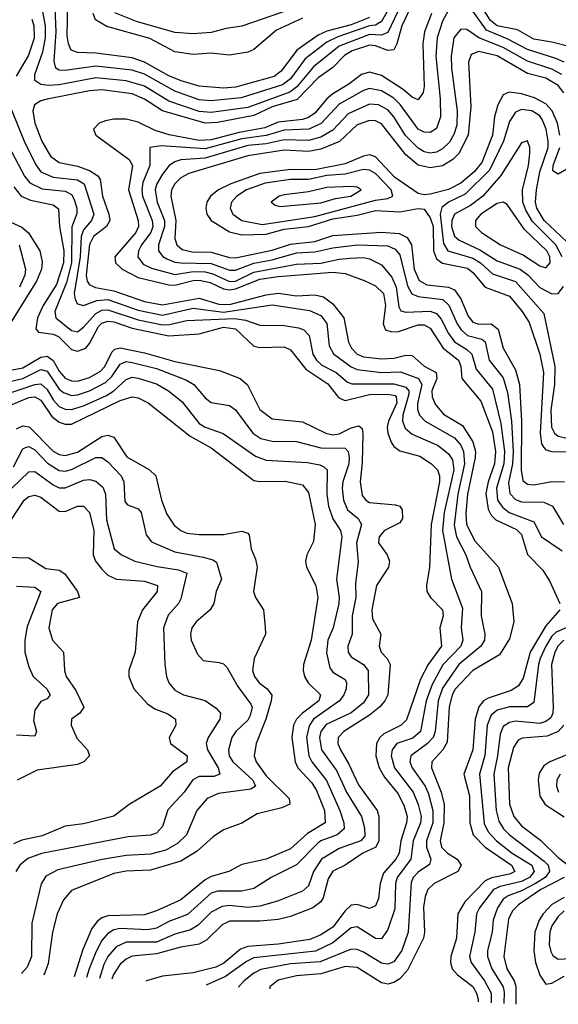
# Model space of a CAD drawing. Header units: inches. Extents: x 501365 to 657855, y 482276 to 547543.
# Tile 262 of 656: x 592000 to 593771, y 483573 to 486810. Entities that reach past the tile are written whole.
import ezdxf

# ---------------------------------------------------------------- set-up
doc = ezdxf.new("R2010")
doc.units = ezdxf.units.IN
doc.header["$MEASUREMENT"] = 0
doc.layers.add('A5498', color=7, linetype='Continuous')

msp = doc.modelspace()

# ---------------------------------------------------------------- linework, layer by layer
at = {"layer": 'A5498', "color": 5}
for points, elevation in [([(593322.1, 486930), (593256.4, 486790), (593239.9, 486730), (593230, 486710.8), (593210, 486707.9), (593170, 486723.6), (593150, 486725.6), (593093, 486707), (593068.4, 486691.6), (593030, 486652.8), (592981.3, 486618.7), (592912.4, 486547.6), (592830, 486523.1), (592770, 486494.8), (592650, 486471.9), (592609.7, 486469.7), (592470, 486510.2), (592410, 486548.9), (592370, 486565.7), (592270, 486579), (592230, 486575.9), (592090, 486547.9), (592070, 486542.7), (592049.2, 486530), (592042.9, 486510), (592049.4, 486470), (592073.3, 486410), (592101.2, 486361.1), (592130, 486339.9), (592190, 486328.5), (592230, 486314.2), (592256.6, 486296.6), (592264.4, 486284.4), (592272.4, 486230), (592293.6, 486170), (592296.3, 486150), (592285.9, 486130), (592242.8, 486097.2), (592230, 486071.1), (592218.4, 485970), (592221.9, 485950), (592230, 485937.6), (592249.6, 485929.6), (592310, 485918.4), (592410, 485883.2), (592470, 485872.5), (592590, 485894.6), (592654.9, 485874.9), (592690, 485873.3), (592810, 485905.7), (592850, 485910.8), (592910, 485902.4), (592970, 485904.9), (592999, 485899), (593030, 485876), (593065.7, 485830), (593081.2, 485750), (593090.4, 485730), (593110, 485710), (593130, 485701.7), (593190, 485694.9), (593230, 485696.6), (593270, 485706.5), (593290, 485705.5), (593330, 485670.6), (593369.7, 485650), (593371.1, 485630), (593355.1, 485590), (593356.5, 485570), (593365.4, 485545.4), (593392.8, 485512.7), (593455.5, 485475.5), (593490, 485422.4), (593498.1, 485390), (593497.7, 485370), (593471.8, 485250), (593466.5, 485186.5), (593469.2, 485150), (593496.3, 485096.3), (593574.4, 485010), (593619.1, 484890), (593624.9, 484830), (593610, 484774), (593577.7, 484722.3), (593489.4, 484670.6), (593431.2, 484608.8), (593421.6, 484590), (593412.3, 484550), (593405.3, 484434.7), (593391, 484410), (593355.2, 484370), (593353.7, 484350), (593385.8, 484270), (593395, 484230), (593394.7, 484170), (593382.9, 484110), (593387.3, 484090), (593406.2, 484070), (593438.5, 484050), (593451.5, 484030), (593440.1, 484010), (593362.6, 483970), (593341.9, 483950), (593332.7, 483927.3), (593327.5, 483892.5), (593331.3, 483810), (593327.6, 483790), (593274.7, 483685.3), (593250, 483656.9), (593230, 483644.3), (593210, 483638.9), (593200.8, 483640.8), (593190, 483643.4), (593110, 483693.8), (593070, 483697), (592990, 483672.7), (592910, 483666.3), (592850, 483651.8), (592822.9, 483630), (592822.3, 483623.3)], 2480), ([(593286.6, 486930), (593210, 486768.1), (593190, 486758.7), (593150, 486760.6), (593050, 486722.2), (592965.6, 486654.4), (592911.3, 486588.7), (592888.7, 486571.3), (592750, 486521.1), (592630, 486504.5), (592590, 486508.4), (592490, 486541.6), (592410, 486591.4), (592350, 486608.6), (592250, 486618.2), (592130, 486595.4), (592093.4, 486593.4), (592070, 486596.5), (592049.7, 486609.7), (592049.9, 486630), (592076.3, 486703.7), (592084.9, 486750), (592084.6, 486790), (592076.2, 486836.2)], 2460), ([(593220.8, 486859.2), (593190, 486804.2), (593170, 486792), (593150, 486789), (593046.3, 486753.7), (593010, 486736.3), (592938.9, 486681.1), (592890, 486615.4), (592864.1, 486595.9), (592727.7, 486552.3), (592630, 486542.4), (592590, 486545.9), (592510, 486574.9), (592410, 486631.1), (592370, 486644), (592250, 486656.6), (592150, 486642.9), (592130, 486643.5), (592118.6, 486650), (592113.4, 486673.4), (592120, 486770), (592117.1, 486850)], 2440), ([(593150, 486816.4), (593090, 486792.4), (593010, 486772.5), (592981.6, 486758.4), (592911, 486709), (592859.7, 486640.3), (592836.6, 486623.4), (592710, 486588.3), (592670, 486584.2), (592590, 486591.3), (592531.3, 486608.7), (592490, 486624.8), (592410, 486670.6), (592370, 486684.1), (592250, 486699.3), (592190, 486701.3), (592169.7, 486709.7), (592161, 486730), (592156.7, 486756.7), (592158.8, 486870)], 2420), ([(592924.3, 486855.7), (592730, 486788.3), (592678.9, 486781.1), (592630, 486767.6), (592570, 486762.9), (592510, 486768), (592383.9, 486803.9), (592312.6, 486832.6)], 2360), ([(593789.7, 486669.7), (593762.5, 486682.5), (593670, 486711.3), (593605.3, 486745.3), (593535.2, 486775.2), (593470, 486865.6)], 2540), ([(593810, 486720.6), (593750, 486736.3), (593690, 486745.8), (593636.2, 486776.2), (593569.9, 486790), (593547.3, 486807.3), (593508.4, 486870)], 2520), ([(591990, 486623.6), (592028.9, 486691.1), (592049, 486750), (592048.1, 486790), (592041.5, 486810)], 2480), ([(592930, 486815.2), (592844.6, 486775.4), (592770, 486711.4), (592750, 486703), (592690, 486693.4), (592630, 486699.5), (592570, 486694.9), (592510, 486703.8), (592427.7, 486747.7), (592286.8, 486786.8), (592249.3, 486809.3), (592241.4, 486830)], 2380), ([(593354.3, 486830), (593331.1, 486770), (593325.5, 486730), (593329.7, 486590), (593326, 486570), (593310, 486546.6), (593290, 486555.2), (593260.4, 486580.4), (593190, 486626.2), (593150, 486637.6), (593124, 486630), (593082.1, 486597.9), (593030, 486566.4), (593010, 486549.7), (592970, 486502.1), (592950, 486487.8), (592930, 486481.5), (592850, 486472.5), (592806.3, 486453.7), (592721.2, 486438.8), (592630, 486414.8), (592590, 486412.3), (592491.4, 486431.4), (592445.5, 486445.5), (592390, 486472.3), (592350, 486482.5), (592310, 486482.7), (592282.6, 486477.4), (592261.8, 486470), (592243.2, 486450), (592250.9, 486430), (592359.7, 486350), (592370.7, 486330), (592358, 486250), (592389.4, 486150), (592390.3, 486130), (592382.1, 486110), (592312.9, 486030), (592314.6, 486010), (592337.5, 485990), (592390, 485962.7), (592490, 485938.5), (592510, 485937), (592570, 485952.7), (592590, 485953.8), (592626.2, 485946.2), (592670, 485924.7), (592690, 485921.8), (592710, 485925.3), (592790, 485957), (592850, 485965.9), (593030, 485979.5), (593070, 485975.1), (593132.8, 485952.8), (593170, 485935.3), (593195.8, 485910), (593203.1, 485870), (593195, 485810), (593202.3, 485790), (593223.3, 485783.3), (593244.9, 485784.9), (593310, 485807), (593330, 485806.6), (593350, 485795.7), (593392.2, 485730), (593442.3, 485690), (593450.7, 485670), (593453.8, 485630), (593515.8, 485555.8), (593554.3, 485454.3), (593563.9, 485390), (593560.5, 485350), (593540, 485290), (593532.5, 485252.5), (593540.5, 485200.5), (593550, 485181.3), (593565.4, 485165.4), (593633.5, 485133.5), (593650, 485117.2), (593670, 485051.3), (593720, 485000), (593742.9, 484962.9), (593775.4, 484890)], 2520), ([(593410, 486841.1), (593390, 486804.4), (593372.1, 486750), (593368.3, 486690), (593382.3, 486550), (593383.2, 486490), (593370, 486452.1), (593350, 486438.7), (593330, 486439.4), (593309.9, 486450), (593250.8, 486530.8), (593230, 486552.2), (593190, 486576.3), (593150, 486583.7), (593130, 486576.9), (593050, 486531.7), (592991.7, 486468.3), (592950.5, 486449.5), (592870, 486446.5), (592810, 486428.7), (592730, 486418.5), (592610, 486384.9), (592465.1, 486394.9), (592428.3, 486390), (592427.6, 486330), (592405.4, 486274.6), (592401.4, 486250), (592403.9, 486230), (592435.4, 486150), (592437.7, 486130), (592430.9, 486110), (592400.2, 486070), (592390.4, 486050), (592388.7, 486030), (592405.6, 486005.6), (592433, 485993), (592510, 485971.8), (592570, 485982.3), (592610, 485980.4), (592634.5, 485974.5), (592690, 485948.5), (592710, 485950.2), (592770, 485979.5), (592910, 486006.3), (592990, 486009.2), (593050, 486022.9), (593086.2, 486026.2), (593130, 486027.4), (593150, 486023.2), (593190, 486003.5), (593223.5, 485963.5), (593237.9, 485930), (593246.2, 485866.2), (593252.7, 485852.7), (593270, 485847.8), (593350, 485851.4), (593370, 485844), (593385.6, 485825.6), (593410, 485777.6), (593430, 485750.4), (593470, 485725.7), (593486.2, 485710), (593500.3, 485660.3), (593554.6, 485594.6), (593582.3, 485482.3), (593594.2, 485390), (593591.3, 485350), (593567.7, 485270), (593570.8, 485230), (593586.9, 485206.9), (593609.7, 485189.7), (593690, 485158.5), (593715.9, 485110), (593783.3, 485063.3)], 2540), ([(593781.9, 486630), (593750, 486647.5), (593670, 486672.9), (593590, 486718.1), (593509.5, 486749.5), (593470, 486777), (593450, 486778.6), (593427.5, 486750), (593418.3, 486690), (593419.8, 486650), (593438.6, 486510), (593437, 486463), (593427.6, 486432.4), (593412.6, 486407.4), (593390, 486384.7), (593370, 486374.2), (593350, 486370.8), (593330, 486375.6), (593310, 486387.2), (593268.6, 486428.6), (593230.2, 486490), (593210, 486513.7), (593179.4, 486530), (593150, 486531.5), (593080.3, 486499.7), (593030, 486446.6), (592990, 486423.4), (592950, 486412.9), (592870, 486414.6), (592810, 486401.9), (592750, 486395.9), (592610, 486354.8), (592530, 486348.8), (592510, 486342.7), (592491.5, 486330), (592470, 486301.7), (592451.4, 486270), (592445.4, 486250), (592452.5, 486210), (592476.5, 486150), (592476.6, 486130), (592456.5, 486070), (592456, 486050), (592470.9, 486030.9), (592483.5, 486023.5), (592510, 486012.4), (592530, 486010), (592630, 486008.1), (592690, 485986.4), (592710, 485985.8), (592770, 486009.3), (592830, 486020), (592910, 486043.5), (592970, 486046.6), (593030, 486059.9), (593110, 486070), (593210, 486066.3), (593234.8, 486054.8), (593250, 486036.6), (593275.2, 485935.2), (593289, 485909), (593310, 485899.3), (593390.9, 485890), (593411.3, 485871.3), (593437.8, 485810), (593450.9, 485790), (593472, 485772), (593519.2, 485759.2), (593530.4, 485750.4), (593543.1, 485690), (593590, 485632.5), (593604, 485584), (593616.4, 485490), (593622.2, 485390), (593620.1, 485350), (593607.4, 485287.4), (593611.8, 485251.8), (593630, 485232.5), (593650, 485224.3), (593723.2, 485223.2), (593752, 485210), (593788.3, 485150)], 2560), ([(593789.4, 486569.4), (593770, 486593.6), (593730, 486617.2), (593670, 486633.3), (593570, 486691.3), (593510, 486705.6), (593484.5, 486695.5), (593475.2, 486670), (593482.8, 486522.8), (593474, 486430), (593444.1, 486370), (593424.3, 486350), (593390.5, 486329.5), (593350, 486322.4), (593310, 486331), (593270, 486365.4), (593190, 486466.9), (593170, 486476.8), (593150, 486478.2), (593110, 486463.8), (593051.2, 486408.8), (592990, 486384.6), (592950, 486376.1), (592870, 486380.9), (592750, 486362.3), (592555.9, 486304.1), (592529.7, 486290.3), (592510, 486270), (592499.6, 486250), (592497, 486230), (592513.3, 486150), (592510.6, 486090), (592516.4, 486070), (592534.6, 486054.6), (592566.8, 486046.8), (592630, 486045), (592690, 486027.8), (592710, 486027.2), (592830, 486051.5), (592890, 486071.4), (592970, 486081), (593030, 486100.2), (593190, 486111), (593247.2, 486107.2), (593273.7, 486093.7), (593288, 486070), (593296.9, 485990), (593312.8, 485952.8), (593338.3, 485938.3), (593410, 485930.2), (593430, 485922), (593450, 485892.1), (593474.6, 485834.6), (593490, 485815.1), (593510, 485808.6), (593550, 485810.3), (593572.5, 485792.5), (593589.4, 485730), (593630, 485658.7), (593643.2, 485610), (593650, 485490), (593648.3, 485328.3), (593654.6, 485294.6), (593670, 485282.3), (593690, 485281), (593750, 485292.1), (593790.6, 485290.6)], 2580), ([(593776, 486430), (593768.2, 486470), (593750.2, 486510.2), (593730, 486533.2), (593692.8, 486552.8), (593650, 486566.4), (593608.8, 486571.2), (593590, 486563.2), (593571.5, 486530), (593561.5, 486490), (593554.2, 486430), (593519.3, 486340.7), (593494.3, 486310), (593450, 486271.8), (593410, 486251.7), (593350, 486235.7), (593330, 486233.5), (593310, 486238.4), (593232.4, 486292.4), (593170, 486359.1), (593150, 486365.4), (593130, 486361.5), (593070, 486336), (592970, 486315.7), (592890, 486316.7), (592790, 486304.3), (592694.6, 486270), (592653.8, 486250), (592627.7, 486230), (592615.7, 486210), (592612.3, 486190), (592615.6, 486170), (592630, 486150.1), (592690, 486112.6), (592730, 486102.4), (592810, 486105), (592870, 486120.8), (592950, 486129.9), (593030, 486155.4), (593110, 486166.9), (593170, 486182.3), (593250, 486177.6), (593310, 486188.8), (593330, 486186.6), (593350, 486158.7), (593358.9, 486130), (593360.1, 486050), (593370, 486024), (593390, 486009.8), (593472.5, 485992.5), (593490, 485978.6), (593530.2, 485930.2), (593610, 485900.4), (593652.4, 485850), (593674.6, 485814.6), (593709.9, 485709.9), (593721.8, 485650), (593711, 485450), (593715.8, 485415.8), (593722.9, 485402.9), (593730, 485395.5), (593750, 485390.6), (593850, 485387.8)], 2620), ([(591973.1, 486513.1), (592014.5, 486410), (592052.7, 486332.7), (592070, 486310), (592110, 486292.5), (592190, 486283.1), (592212, 486270), (592244.3, 486170), (592236.4, 486150), (592210, 486119.3), (592202.7, 486097.3), (592198.8, 486030), (592179.7, 485910), (592182.4, 485890), (592190, 485875.8), (592210, 485870.4), (592253.4, 485886.6), (592290, 485890.2), (592390, 485854.4), (592470, 485838.8), (592570, 485861.4), (592670, 485848.3), (592830, 485872.2), (592953.2, 485853.2), (592990, 485836.9), (593010, 485810.7), (593017.5, 485737.5), (593031.4, 485711.4), (593090, 485668.3), (593110, 485659.8), (593190, 485650.3), (593252.2, 485652.2), (593310.6, 485630), (593321.6, 485610), (593307.8, 485547.8), (593307.8, 485527.8), (593313.9, 485510), (593333.6, 485490), (593430, 485435.1), (593450, 485411.3), (593459.1, 485390), (593462.9, 485350), (593440.4, 485250), (593427.9, 485147.9), (593436, 485110), (593467, 485050), (593480.6, 485010), (593518.3, 484930), (593517.4, 484850), (593529.7, 484790), (593527.7, 484770), (593516.6, 484750), (593443.8, 484690), (593390, 484612.3), (593375.7, 484570), (593366.2, 484470), (593359.2, 484450), (593341.1, 484430), (593286.2, 484390), (593282.7, 484370), (593290.1, 484350), (593332.9, 484290), (593344.4, 484264.4), (593358.7, 484210), (593358.8, 484170), (593337.8, 484110), (593337.3, 484090), (593351.3, 484050), (593347.4, 484032.6), (593310, 484007.4), (593293.7, 483990), (593286.7, 483973.3), (593276.9, 483810), (593256.5, 483750), (593230, 483712.6), (593210, 483705.4), (593190, 483708.3), (593130, 483744.5), (593110, 483753.3), (593090, 483754.1), (592987.6, 483712.3), (592890, 483705.8), (592792.7, 483687.3), (592770, 483675.4), (592738.4, 483650), (592719.1, 483630), (592719, 483629.7)], 2460), ([(593799, 486079), (593724.7, 486150), (593700.1, 486190), (593695.7, 486210), (593699.1, 486250), (593710.5, 486310), (593737.5, 486390), (593737.8, 486410), (593730.7, 486450), (593719.2, 486479.2), (593710, 486493.7), (593683.5, 486510), (593650, 486514.9), (593630, 486505.9), (593610, 486475.2), (593591, 486410), (593545, 486315), (593464.4, 486235.6), (593410, 486209.7), (593387.9, 486192.1), (593382.8, 486170), (593393.6, 486073.6), (593407.3, 486050), (593490, 486025.4), (593514.5, 486010), (593554.4, 485974.4), (593630, 485948.8), (593723.6, 485843.6), (593759, 485670), (593758, 485610), (593746.3, 485526.3), (593748.6, 485470), (593757.8, 485450), (593770, 485440.7), (593795, 485435)], 2640), ([(591930, 486455.4), (592015.6, 486295.6), (592033.1, 486273.1), (592073.9, 486253.9), (592150, 486245.7), (592170, 486234.6), (592179, 486219), (592188.2, 486190), (592187.6, 486172.4), (592171.6, 486128.4), (592170.7, 486010), (592153.8, 485946.2), (592115.6, 485850), (592119.1, 485830), (592170, 485788.3), (592190, 485783.9), (592210, 485799.3), (592250, 485843.8), (592270, 485854.4), (592290, 485856.4), (592390, 485822.9), (592470, 485806.9), (592492.8, 485807.2), (592550, 485820.6), (592706.9, 485826.9), (592742.3, 485822.3), (592790, 485805.8), (592870, 485804.1), (592917.2, 485797.2), (592934.1, 485790), (592951.4, 485771.4), (592963.8, 485710), (592975.4, 485690), (592993.7, 485673.7), (593040.6, 485650), (593077.7, 485617.7), (593092.3, 485612.3), (593230, 485612.6), (593270, 485601.9), (593279.2, 485590), (593279.1, 485579.1), (593259.5, 485510), (593258.7, 485490), (593267.1, 485467.1), (593290, 485446.8), (593376.1, 485410), (593410, 485382.5), (593422.4, 485362.4), (593426.8, 485330), (593395.8, 485190), (593390, 485130), (593419.3, 484970), (593455.7, 484875.7), (593451.8, 484810), (593457.1, 484770), (593449.8, 484750), (593390.9, 484689.1), (593355.7, 484624.3), (593335.8, 484570), (593317.8, 484470), (593292.3, 484447.7), (593240.1, 484430), (593224.7, 484410), (593221.8, 484390), (593232, 484350), (593293.1, 484270), (593310.5, 484230), (593319.6, 484190), (593317.5, 484170), (593293.2, 484110), (593285.5, 484050), (593240.8, 483990), (593235.9, 483970), (593232.9, 483887.1), (593210, 483818.8), (593190, 483787.8), (593170, 483789), (593110, 483827.3), (593090, 483823.9), (593030, 483775.4), (592972.3, 483747.7), (592770, 483725.5), (592745.9, 483714.1), (592676.2, 483663.8), (592613.2, 483636.3)], 2440), ([(593783.8, 486030), (593762.8, 486070), (593685.8, 486145.8), (593663.6, 486183.6), (593654.5, 486210), (593653.1, 486250), (593672.5, 486330), (593677.1, 486370), (593677.1, 486390), (593670, 486411.9), (593650, 486404.4), (593582, 486298), (593522.8, 486230), (593481.6, 486198.4), (593429.8, 486170), (593420.3, 486150), (593420.1, 486130), (593430, 486098.1), (593444.7, 486084.7), (593512.6, 486052.6), (593570, 486016.5), (593645.8, 485990), (593670.9, 485970.9), (593710, 485929.7), (593750, 485909), (593770, 485910.1), (593787.4, 485932.6)], 2660), ([(593819.5, 486330), (593770, 486302), (593752.9, 486312.9), (593754.1, 486330), (593775.3, 486390)], 2620), ([(591980.4, 486260.4), (592005.5, 486230), (592036, 486216), (592110, 486201.5), (592128.1, 486188.1), (592131.3, 486130), (592145.4, 486050), (592143.6, 486010), (592121, 485939), (592076.9, 485870), (592058.4, 485830), (592053.2, 485793.2), (592062.1, 485782.1), (592110, 485775.7), (592127.8, 485767.8), (592170, 485725.4), (592190, 485719.6), (592217.1, 485730), (592230, 485745.5), (592259.3, 485800.7), (592270, 485811.9), (592290, 485818.7), (592310, 485816.1), (592370, 485795.8), (592490, 485770), (592590, 485776.9), (592670, 485798.4), (592710, 485793.7), (592770, 485736.1), (592790, 485732.1), (592870, 485733.8), (592890, 485724.5), (592940.8, 485660.8), (593012.6, 485612.6), (593047.8, 485567.8), (593060.9, 485560.9), (593070, 485557.9), (593150, 485578), (593210, 485579.2), (593233.9, 485573.9), (593238.1, 485570), (593239.9, 485550), (593212.4, 485490), (593208.5, 485470), (593210.1, 485450), (593221, 485421), (593230, 485406.2), (593250, 485392.2), (593315.2, 485375.2), (593353.5, 485350), (593373.8, 485330), (593380.6, 485310), (593380.5, 485290), (593352.7, 485150), (593347, 485010), (593337.7, 484950), (593338.9, 484930), (593350.1, 484910), (593389.6, 484869.7), (593391.7, 484850), (593381.3, 484810), (593386.8, 484750), (593342.7, 484690), (593317.7, 484642.3), (593271.7, 484508.3), (593253.7, 484490), (593197.7, 484462.3), (593184, 484450), (593173.4, 484430), (593170.5, 484390), (593182.3, 484350), (593199.4, 484319.4), (593244.7, 484264.7), (593263.9, 484223.9), (593273.5, 484190), (593272, 484170), (593252.9, 484110), (593247.6, 484070), (593237, 484050), (593195.6, 484004.4), (593185.1, 483970), (593179.3, 483920.7), (593170, 483896.5), (593150, 483888), (593110, 483900.9), (593090, 483898.7), (593070, 483880.1), (593030, 483827), (592990, 483801.1), (592953.9, 483786.1), (592850, 483770.7), (592750, 483763.2), (592726, 483754), (592671.6, 483708.4), (592645.1, 483694.9), (592570, 483676.8), (592470, 483665.4), (592417.3, 483650), (592415.5, 483648.7)], 2420), ([(591958.5, 486150), (592007.2, 486127.2), (592028.8, 486108.8), (592066.1, 486050), (592074.1, 486014.1), (592072, 485990), (592055.6, 485950), (591937.9, 485762.1)], 2380), ([(591998.8, 486070), (592019.7, 485990), (592016.9, 485970), (591999.5, 485930)], 2360), ([(591870, 485638.7), (592010, 485664.7), (592070, 485699.9), (592090, 485703.2), (592098.3, 485698.3), (592110, 485689.8), (592130, 485654.3), (592150, 485631.4), (592170, 485622.6), (592190, 485621.6), (592230, 485633.2), (592265.7, 485654.3), (592279.7, 485670), (592303.1, 485716.9), (592313, 485727), (592330, 485730.5), (592410, 485714.8), (592510, 485686.5), (592657.1, 485657), (592725.2, 485630), (592748.9, 485608.9), (592790, 485527.9), (592830, 485498.1), (592930, 485487.7), (593006.1, 485450), (593030, 485445.1), (593050, 485448), (593090, 485468.1), (593115.1, 485475.1), (593125.7, 485465.7), (593128.4, 485448.4), (593126.2, 485353.8), (593119.1, 485290), (593126, 485246), (593137.5, 485230), (593150, 485222.6), (593235.4, 485215.4), (593250, 485210.8), (593257.9, 485197.9), (593258.6, 485170), (593250, 485156.1), (593199.3, 485130), (593181.7, 485110), (593180.1, 485090), (593207.9, 485050), (593215.8, 485030), (593212.2, 485010), (593172.7, 484950), (593157.7, 484870), (593160.4, 484840.4), (593187.6, 484790), (593182.2, 484750), (593188.3, 484730), (593207.9, 484710), (593217.7, 484690), (593209.8, 484590), (593200.1, 484570), (593183.1, 484550), (593150, 484523.4), (593065.5, 484470), (593047.3, 484450), (593046.1, 484430), (593054.4, 484410), (593082.6, 484362.6), (593114.3, 484294.3), (593175.1, 484210), (593180.9, 484190), (593180.7, 484110), (593171.2, 484090), (593128.1, 484070), (593070.1, 484030), (593029.5, 484010.5), (593014.2, 483985.7), (592997.2, 483922.8), (592990, 483909.9), (592963.6, 483890), (592890, 483861.6), (592850, 483851.3), (592790, 483846.3), (592690, 483846.1), (592665.4, 483834.6), (592614.9, 483785.1), (592590, 483770.2), (592530, 483760.6), (592450, 483738.8), (592370, 483730.9), (592350, 483721.8), (592330, 483704.4), (592308.8, 483671.2), (592303.5, 483655.6)], 2380), ([(591896.4, 485603.6), (592010.2, 485629.8), (592070, 485659.2), (592090, 485654.8), (592130, 485594.6), (592143.9, 485583.9), (592170, 485574.6), (592190, 485576.3), (592230.1, 485590.1), (592282.5, 485617.5), (592303.2, 485636.8), (592330, 485677.4), (592350, 485685.9), (592370, 485682.8), (592450, 485662.6), (592545.8, 485625.8), (592573, 485610), (592610, 485566.6), (592630, 485551.6), (592690, 485541.7), (592710, 485527.5), (592767, 485450), (592792.6, 485432.6), (592830, 485424.2), (592910, 485422.6), (592990, 485401.7), (593070, 485401.1), (593080.3, 485390), (593083.3, 485370), (593081.6, 485350), (593062.3, 485290), (593059.9, 485270), (593064.6, 485230), (593077.9, 485197.9), (593113, 485170), (593123.8, 485150), (593107.1, 485090), (593112.3, 485027.7), (593104, 484956), (593105, 484910), (593092.6, 484850), (593092.7, 484790), (593078.9, 484750), (593080.1, 484730), (593090, 484714.8), (593129.8, 484689.8), (593145.6, 484670), (593146.4, 484590), (593130, 484563.5), (593090, 484531.2), (593007.7, 484492.3), (592990.6, 484470), (592985.8, 484450), (592992.6, 484410), (593041.8, 484341.8), (593074.7, 484270), (593123.8, 484190), (593133.3, 484153.3), (593134.6, 484125.4), (593121.7, 484110), (593050, 484085.6), (592992.4, 484050), (592965.5, 484010), (592950, 483962.3), (592930, 483945.1), (592847.8, 483912.2), (592790, 483895.6), (592750, 483891.7), (592690, 483897.7), (592665.2, 483894.8), (592630, 483876.2), (592586.5, 483833.5), (592562.1, 483817.9), (592510, 483803.4), (592450, 483777.5), (592350, 483777.5), (592317.8, 483762.2), (592290.3, 483730), (592276.6, 483703.4), (592262.2, 483658.2)], 2360), ([(591950, 485577), (592050, 485610.4), (592070, 485612.4), (592090, 485594.5), (592110, 485560.2), (592130, 485538.5), (592150, 485529.1), (592170, 485528), (592210, 485540), (592285.8, 485574.2), (592310, 485590), (592350, 485626.8), (592370, 485634.4), (592390, 485631.8), (592450, 485612.8), (592489.1, 485590), (592533.7, 485553.7), (592590, 485482.7), (592610, 485470.7), (592668.9, 485448.9), (592774.8, 485374.8), (592810, 485362), (592946.3, 485353.7), (592986.8, 485346.8), (593000.2, 485340.2), (593011.3, 485330), (593009.5, 485250), (593015, 485210), (593029, 485169), (593055.2, 485130), (593058.9, 485110), (593041.4, 484970), (593050.3, 484910), (593049.2, 484890), (593030.1, 484810), (593012.9, 484770), (593008.8, 484728.8), (593019.2, 484679.2), (593030, 484664.4), (593070, 484640.7), (593074.6, 484630), (593073.4, 484610), (593066.2, 484590), (593050.9, 484570), (592965.7, 484510), (592951.4, 484488.6), (592942.8, 484450), (592950.3, 484390), (592960.6, 484370), (593008.4, 484308.4), (593052.6, 484210), (593066, 484170), (593066.8, 484150), (593043.8, 484130), (592990.1, 484110), (592978.6, 484101.4), (592910, 484031), (592826.7, 483990), (592770, 483953.7), (592730, 483945.1), (592650, 483944.9), (592630, 483937.9), (592551.4, 483868.6), (592490, 483845.5), (592450, 483823.7), (592421.8, 483818.2), (592330, 483822), (592310, 483817.4), (592290, 483805.5), (592270, 483782.3), (592250, 483744.3), (592228.2, 483690), (592219.9, 483660.8)], 2340), ([(591970, 485542.8), (592030, 485567.2), (592050, 485569.8), (592070, 485559), (592105.6, 485505.6), (592130, 485486.7), (592150, 485480.1), (592170, 485479.9), (592330, 485557.3), (592370, 485570.4), (592390, 485566.7), (592422.5, 485550), (592560.1, 485440.1), (592630, 485402.5), (592770, 485295.2), (592790, 485291.5), (592873.1, 485293.1), (592930, 485280.1), (592950, 485255.8), (592971.9, 485150), (592966, 485094), (592943.7, 485050), (592939.4, 485030), (592943.5, 485010), (592973.9, 484950), (592979.9, 484910), (592958.1, 484770), (592933.2, 484690), (592932.4, 484670), (592936.7, 484650), (592948.8, 484630), (592989.2, 484590), (592983.1, 484570), (592929.4, 484530), (592909.7, 484510), (592899.8, 484490), (592894.4, 484450), (592905.2, 484370), (592914.3, 484350), (592960.7, 484300.7), (592976.3, 484276.3), (593002.4, 484210), (593004.7, 484170), (592945.7, 484134.3), (592890, 484083.9), (592810, 484050.3), (592730, 484032.5), (592688.1, 484010), (592630, 483992.6), (592610, 483982), (592530, 483916.2), (592450, 483879.9), (592410, 483867.1), (592290, 483863.5), (592270, 483856.8), (592254.4, 483845.6), (592237.6, 483822.4), (592207.3, 483752.7), (592179, 483663.4)], 2320), ([(591990, 485464.6), (592010, 485474.1), (592031.6, 485471.6), (592110, 485391.2), (592130, 485380.7), (592150, 485377.5), (592190, 485387.9), (592270, 485439.2), (592290, 485444.2), (592310, 485437.8), (592352.8, 485372.8), (592426.5, 485330), (592448.1, 485310), (592466.5, 485230), (592484.3, 485184.3), (592508.1, 485148.1), (592529.3, 485130), (592550, 485122.1), (592590, 485117.3), (592670, 485117.1), (592730, 485128.2), (592750, 485121.6), (592755, 485115), (592760.8, 485070), (592775.7, 485035.7), (592781, 485010), (592768.6, 484930), (592775, 484910), (592801.5, 484870), (592807.6, 484812.4), (592807.7, 484790), (592770.9, 484710), (592765.7, 484670), (592772.5, 484650), (592787.5, 484630), (592814.2, 484610), (592828.9, 484588.9), (592827.3, 484570), (592809.2, 484510), (592777, 484430), (592771.2, 484390), (592778, 484370), (592810, 484324.5), (592886.5, 484250), (592888.7, 484231.3), (592861.7, 484218.3), (592780.5, 484199.5), (592730, 484168.7), (592670, 484146), (592636.5, 484123.5), (592583.7, 484076.3), (592530, 484043.5), (592430, 484013.5), (592350, 484010.2), (592310, 484003.2), (592170, 483946.6), (592143.9, 483916.1), (592123.7, 483870), (592107.5, 483810), (592093.3, 483706.7), (592083.2, 483676.8), (592078.6, 483669.6)], 2280), ([(591980, 485340), (592010, 485398.6), (592017.4, 485402.6), (592030, 485406.8), (592050, 485395.2), (592091.4, 485351.4), (592130, 485327.6), (592150, 485325.6), (592170, 485330.5), (592250, 485370.4), (592270.6, 485370.6), (592290, 485356.6), (592334.1, 485310), (592342.6, 485290), (592345.6, 485225.6), (592354.5, 485214.5), (592390, 485202), (592399.4, 485190), (592415.9, 485115.9), (592432.9, 485092.9), (592510, 485059.9), (592603.2, 485043.2), (592634.6, 485034.6), (592646.6, 485026.6), (592663.7, 484970), (592645.8, 484930), (592638.4, 484890), (592626, 484870), (592579.8, 484830), (592565.5, 484810), (592561.2, 484790), (592564.2, 484770), (592584.1, 484724.1), (592602.8, 484702.8), (592656.3, 484696.3), (592670, 484692.5), (592681.6, 484681.6), (592717.6, 484617.6), (592759.8, 484559.8), (592764, 484550), (592758, 484522), (592750, 484507.2), (592710.7, 484470), (592697.7, 484450), (592686.6, 484410), (592689, 484390), (592700.4, 484370), (592766.1, 484310), (592775.2, 484290), (592759.8, 484280.2), (592653.7, 484266.3), (592616.3, 484250), (592582.9, 484210), (592548.6, 484130), (592518.5, 484101.5), (592480.7, 484079.3), (592430, 484066), (592350, 484061.7), (592270.9, 484049.1), (592125.2, 484014.8), (592085.9, 483994.1), (592070.9, 483969.1), (592040.2, 483839.8), (592039, 483730), (592024.8, 483695.2), (592006, 483674.2)], 2260), ([(591974.2, 485270), (592030, 485323.5), (592050, 485324.8), (592110, 485280.2), (592130, 485270.7), (592150, 485270.3), (592210, 485296.1), (592230, 485298), (592250, 485292.4), (592273, 485273), (592282.1, 485250), (592285.9, 485165.9), (592310.8, 485070), (592334.3, 485050), (592378.5, 485030), (592452.1, 485012.1), (592521.7, 485001.7), (592549.4, 484990), (592530, 484905.4), (592522.3, 484890), (592488, 484852), (592473.3, 484810), (592477, 484690), (592482.3, 484650), (592490.2, 484630), (592510, 484606.1), (592538.7, 484590), (592610, 484572), (592646.5, 484546.5), (592660.1, 484530), (592658.3, 484510), (592619.2, 484450), (592612.8, 484430), (592617.7, 484410), (592653.1, 484350), (592658.1, 484330), (592637.9, 484322.1), (592590, 484322.1), (592569.2, 484310.8), (592540.3, 484270), (592487.5, 484212.5), (592470, 484157.8), (592450, 484135.8), (592430, 484128.4), (592356.8, 484123.2), (592071.3, 484068.7), (592027.3, 484052.7), (592000.3, 484030), (591987.7, 484010)], 2240), ([(591972.9, 485167.1), (592014.9, 485230), (592030, 485242.7), (592050, 485246.5), (592070, 485240.1), (592130, 485194), (592150, 485193), (592190, 485210.6), (592210, 485210.1), (592230, 485190.1), (592243.5, 485130), (592241.5, 485050), (592249.7, 485030), (592270, 485003.3), (592290, 484984.1), (592318, 484970), (592410, 484963.4), (592453.2, 484950), (592452.2, 484930), (592404, 484870), (592387.3, 484830), (592380.1, 484730), (592359.1, 484670), (592358.9, 484650), (592375.1, 484610), (592420.5, 484560.5), (592444.4, 484544.4), (592487.4, 484527.4), (592511.8, 484510), (592513.8, 484490), (592491, 484450), (592496, 484430), (592550.8, 484390), (592550.1, 484370), (592502.5, 484337.5), (592461.5, 484290), (592359.8, 484230), (592310, 484191.3), (592210, 484166.7), (592150, 484158.5), (592073.6, 484126.4), (592007.3, 484112.7), (591980, 484100)], 2220), ([(591874.5, 485045.5), (592030, 485040.7), (592086.1, 485006.1), (592130, 484999.6), (592148.2, 484988.2), (592190.5, 484930), (592196.8, 484910), (592124, 484890), (592107.4, 484870), (592095.9, 484810), (592107.6, 484770), (592143.8, 484730), (592146.9, 484670), (592153.3, 484650), (592184.3, 484604.3), (592210.7, 484550), (592197.8, 484530), (592170.1, 484510), (592169.6, 484490), (592188, 484448), (592222.7, 484410), (592229.2, 484390), (592211.3, 484370), (592190, 484361.6), (592057.8, 484342.2), (591992.2, 484310)], 2180), ([(591990, 484947.6), (592050, 484943.7), (592070.1, 484930.1), (592024.9, 484815.1), (592017.3, 484770), (592016.6, 484730), (592030, 484682.3), (592044.8, 484650), (592089.4, 484610), (592100.1, 484590), (592090, 484577.1), (592070, 484567.9), (592050, 484539.8), (592045.4, 484505.4), (592055.2, 484470), (592050, 484454.5), (591990, 484457.9)], 2160), ([(593775.8, 484870), (593730, 484816.9), (593678.6, 484730), (593654.8, 484645.2), (593640.2, 484619.8), (593615.7, 484604.3), (593540.2, 484579.8), (593525, 484570), (593509.2, 484550.9), (593496.9, 484510), (593490, 484410), (593460.3, 484330), (593478.4, 484258.4), (593479.5, 484170), (593491.2, 484130), (593530.4, 484090), (593617, 484030), (593627.4, 484010), (593610, 484000.9), (593551.2, 483988.8), (593530, 483978.6), (593463.5, 483910), (593440.2, 483870), (593435.7, 483790), (593417.4, 483730), (593416.1, 483710), (593422.3, 483690), (593439.6, 483670), (593490, 483631.4), (593502.2, 483610), (593507.3, 483590), (593507.7, 483580.6)], 2520), ([(593830, 484824.9), (593763.9, 484796.1), (593750, 484783), (593730.1, 484750.1), (593710.9, 484710), (593706.1, 484690), (593690, 484565.6), (593670, 484551.1), (593610, 484550.7), (593570, 484539.9), (593550, 484522.9), (593537.2, 484490), (593528.9, 484391.1), (593511.5, 484330), (593527.1, 484167.2), (593540.3, 484140.3), (593567.9, 484110), (593619.6, 484070), (593684.2, 484030), (593691.3, 484010), (593675.9, 483990), (593650, 483976.6), (593579.5, 483960.5), (593557.2, 483950), (593511.3, 483890), (593501.8, 483870), (593496.2, 483810), (593479, 483730), (593484.2, 483710), (593528.3, 483650), (593549.8, 483609.8), (593550, 483578)], 2540), ([(593788.6, 484770), (593770, 484751.1), (593759.3, 484730), (593748.1, 484690), (593753.9, 484550), (593752.7, 484530), (593745.7, 484514.3), (593730, 484502.4), (593710, 484496.3), (593630, 484503.2), (593610, 484499), (593590, 484485.7), (593579.4, 484460.6), (593571.1, 484390), (593558.4, 484330), (593566.6, 484210), (593575.4, 484175.4), (593590.4, 484150), (593610.2, 484130.2), (593723.8, 484043.9), (593737.3, 484030), (593741.3, 484010), (593727.5, 483990), (593695.7, 483970), (593650, 483946), (593606.1, 483930), (593590, 483918.1), (593570.6, 483890), (593556.1, 483850), (593553, 483810), (593537.5, 483750), (593538.4, 483730), (593552.5, 483690), (593590, 483630), (593593.1, 483613.1), (593592.2, 483575.3)], 2560), ([(593789, 484490), (593770, 484470), (593734.6, 484454.6), (593651.7, 484448.3), (593639.1, 484440.9), (593623.3, 484416.7), (593605.8, 484350), (593610.3, 484230.3), (593624.8, 484190), (593650, 484159.4), (593712.4, 484112.4), (593770, 484055.8), (593803.3, 484030)], 2580), ([(593804.4, 484395.6), (593742.8, 484370), (593723.3, 484356.7), (593707.6, 484332.4), (593704.2, 484310), (593710, 484256.9), (593727.4, 484230), (593790, 484188.7)], 2620), ([(593776.5, 484330), (593765.9, 484310), (593765.2, 484290), (593771.4, 484270)], 2640), ([(593790.1, 483990), (593713.6, 483950), (593639.7, 483900.3), (593620, 483880), (593607.4, 483852.6), (593591.6, 483730), (593601.7, 483690), (593626, 483650), (593631, 483631), (593630.9, 483572.9)], 2580), ([(593790, 483924.5), (593750, 483900.8), (593720.7, 483870), (593707.3, 483850), (593694, 483810), (593690.6, 483750), (593695.9, 483710), (593710, 483668.6), (593730, 483639.5), (593750, 483642.1), (593790, 483665.9)], 2620), ([(593790, 483879.8), (593770, 483861.9), (593750, 483831.4), (593742.8, 483810), (593741.2, 483770), (593746.3, 483746.3), (593753, 483733), (593770, 483721), (593830, 483724.7)], 2640)]:
    msp.add_lwpolyline(points, dxfattribs=dict(at, elevation=elevation))
for points, elevation in [([(593130, 486316.8), (593070, 486301.4), (593010, 486297), (592950, 486284), (592890, 486284.7), (592807.6, 486272.4), (592745.7, 486250), (592714.3, 486230), (592696.8, 486210), (592692.4, 486190), (592700.8, 486170), (592730, 486149.5), (592796.8, 486136.8), (592870, 486147.9), (592970, 486162.9), (593170, 486216), (593210, 486222.1), (593227.2, 486230), (593221.2, 486250), (593170, 486303.6), (593150, 486315.2)], 2640), ([(593090, 486260.8), (593010, 486257.5), (592950, 486243.9), (592870, 486234.4), (592853.4, 486230), (592826.5, 486210), (592840, 486199.9), (592855.9, 486195.9), (592990, 486207.5), (593038.2, 486221.8), (593088.3, 486230), (593122.8, 486250), (593110, 486258.8)], 2660), ([(593590, 486209.9), (593570, 486204.9), (593515.7, 486170), (593498.8, 486150), (593498.1, 486130), (593518.5, 486110), (593581.1, 486070), (593656, 486036), (593710, 486000.7), (593730, 485994.1), (593744, 486010), (593742.8, 486030), (593733.5, 486050), (593659.8, 486119.8), (593602.1, 486202.1)], 2680)]:
    msp.add_lwpolyline(points, close=True, dxfattribs=dict(at, elevation=elevation))

doc.saveas('drawing.dxf')
